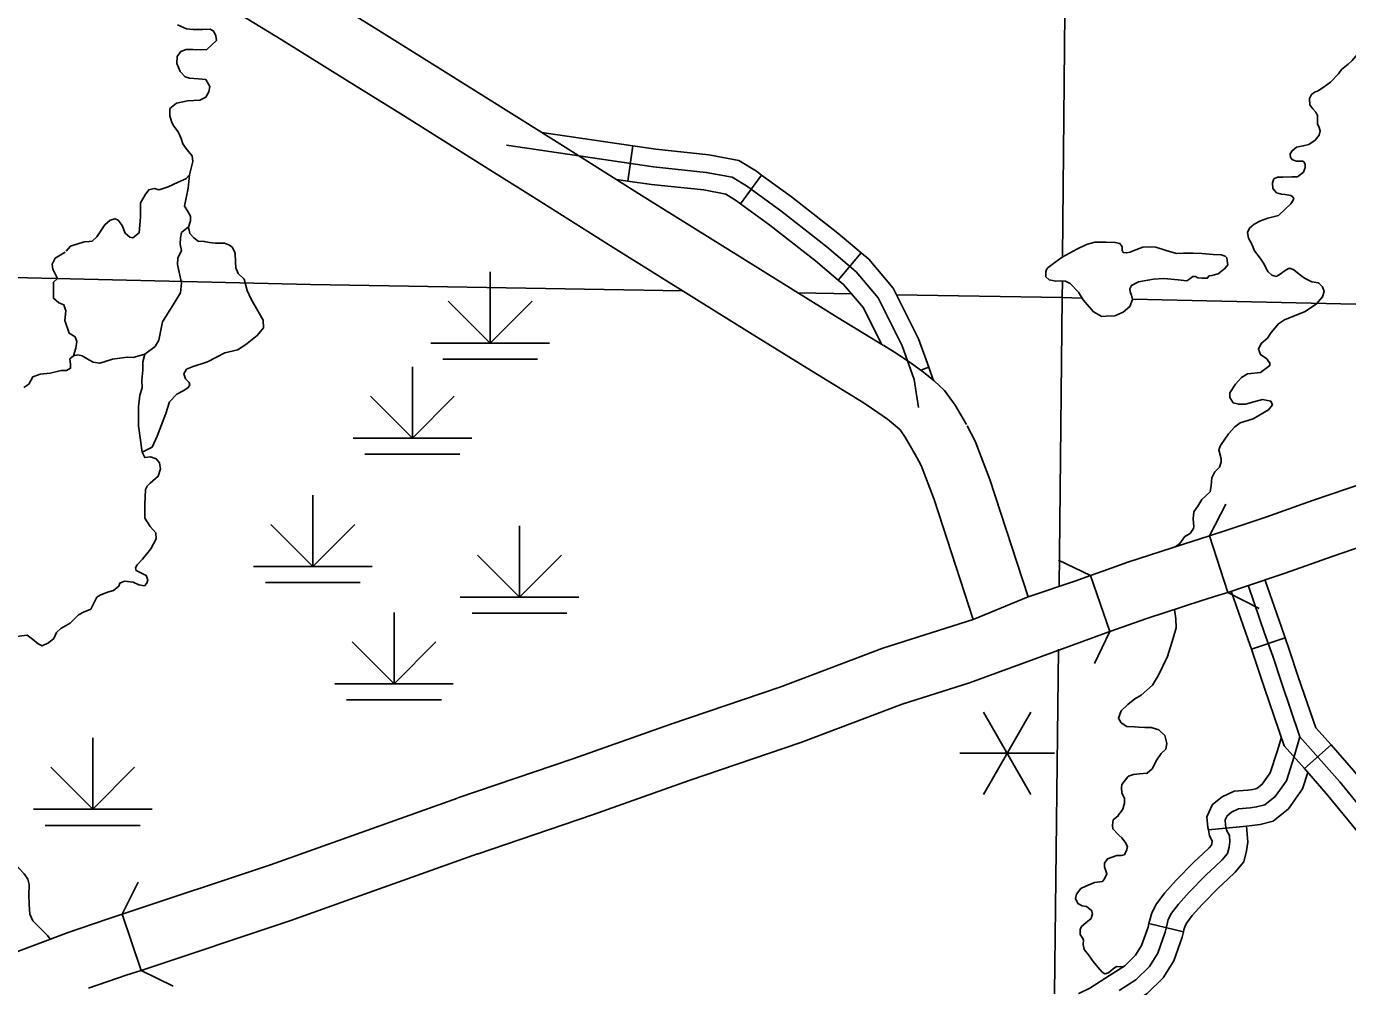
# Model space of a CAD drawing. Extents: x 8749 to 11879, y 13275 to 15339.
# Drawn here: x 10444.5 to 10555.9, y 13804.4 to 13885.3 of the extents above; entities that cross this region are included whole.
import ezdxf

# ---------------------------------------------------------------- set-up
doc = ezdxf.new("R2010")
doc.units = 0
for name, color, linetype in [('Level 10', 7, 'Continuous'), ('Level 15', 7, 'Continuous'), ('Level 32', 7, 'Continuous'), ('Level 35', 7, 'Continuous'), ('Level 37', 7, 'Continuous'), ('Level 44', 7, 'Continuous'), ('Level 48', 7, 'Continuous'), ('Level 5', 7, 'Continuous')]:
    doc.layers.add(name, color=color, linetype=linetype)

msp = doc.modelspace()

# ---------------------------------------------------------------- linework, layer by layer
at = {"layer": 'Level 10'}
msp.add_line((10524.31, 13835.34), (10528.95, 13837.24), dxfattribs=at)
for points in [[(10478.71, 13882.19), (10474.22, 13885), (10468.59, 13888.5), (10464.03, 13891.29), (10460.55, 13893.52), (10458.49, 13894.78)], [(10455.89, 13890.51), (10457.91, 13889.28), (10461.38, 13887.06), (10465.97, 13884.25), (10471.57, 13880.76), (10476.06, 13877.96)], [(10503.42, 13866.69), (10496.64, 13870.92), (10489.69, 13875.31), (10486.29, 13877.44), (10478.71, 13882.19)], [(10476.06, 13877.96), (10483.64, 13873.2), (10487.03, 13871.08), (10493.98, 13866.69), (10500.77, 13862.45)], [(10484.97, 13875.32), (10497.37, 13873.49), (10501.81, 13873.03), (10504.01, 13872.62), (10505.2, 13871.89), (10508.09, 13869.78), (10511.98, 13866.75), (10514.45, 13864.65), (10516.32, 13862.45), (10518.34, 13858.41), (10519.35, 13855.57), (10519.72, 13853.22)], [(10516.77, 13858.44), (10512.95, 13860.78), (10508.11, 13863.78), (10503.41, 13866.7)], [(10500.77, 13862.45), (10505.47, 13859.53), (10510.32, 13856.52), (10514.16, 13854.17)], [(10523.76, 13851.78), (10522.79, 13853.42), (10521.91, 13854.66), (10521.03, 13855.46), (10520.14, 13856.2), (10519.13, 13856.91), (10517.92, 13857.73), (10516.78, 13858.43)], [(10514.16, 13854.17), (10515.22, 13853.52), (10516.29, 13852.8), (10517.1, 13852.23), (10517.75, 13851.69), (10518.15, 13851.32), (10518.59, 13850.7), (10519.44, 13849.25)], [(10528.95, 13837.24), (10525.73, 13847.13), (10524.49, 13850.38), (10523.82, 13851.67)], [(10519.38, 13849.36), (10519.92, 13848.33), (10521.02, 13845.46), (10524.31, 13835.34)]]:
    msp.add_lwpolyline(points, dxfattribs=at)
at = {"layer": 'Level 15'}
for points in [[(10557.39, 13846.9), (10552.93, 13845.38), (10548.99, 13843.97), (10545.62, 13842.84), (10544.25, 13842.39), (10545.78, 13837.63)], [(10534.21, 13839.05), (10535.26, 13839.42), (10537.37, 13840.16), (10542.05, 13841.68)], [(10542.06, 13841.68), (10543.53, 13842.16), (10544.25, 13842.39)], [(10545.78, 13837.63), (10547.19, 13838.09), (10550.63, 13839.25), (10554.58, 13840.66), (10559, 13842.17)], [(10535.85, 13834.32), (10534.21, 13839.05), (10532.88, 13838.58), (10528.95, 13837.24)], [(10528.95, 13837.24), (10524.31, 13835.34), (10516.69, 13832.91), (10508.1, 13829.67), (10498.74, 13826.5), (10490.58, 13823.6), (10480.88, 13820.3)], [(10543.59, 13836.93), (10545.04, 13837.39), (10545.78, 13837.63)], [(10536.49, 13834.55), (10535.85, 13834.32), (10538.97, 13835.42), (10543.6, 13836.93)], [(10524.02, 13830), (10535.85, 13834.32)], [(10482.49, 13815.57), (10492.22, 13818.87), (10500.38, 13821.78), (10509.78, 13824.96), (10518.33, 13828.19), (10524.02, 13830)], [(10480.85, 13820.29), (10465.08, 13814.65), (10452.58, 13810.5), (10454.17, 13805.76)], [(10454.17, 13805.76), (10466.71, 13809.93), (10482.53, 13815.58)], [(10448.03, 13808.95), (10451.32, 13810.08), (10452.58, 13810.5)], [(10442.56, 13806.89), (10448.03, 13808.95)], [(10449.72, 13804.25), (10452.92, 13805.35), (10454.17, 13805.76)]]:
    msp.add_lwpolyline(points, dxfattribs=at)
at = {"layer": 'Level 32'}
for p, q in [((10495.19, 13872.3), (10495.63, 13875.26)), ((10504.71, 13870.39), (10506.48, 13872.81)), ((10512.94, 13863.96), (10514.88, 13866.25)), ((10519.91, 13856.37), (10520.57, 13856.6)), ((10550.61, 13833.8), (10547.78, 13832.83)), ((10554.49, 13824.76), (10552.24, 13822.77)), ((10547.36, 13817.92), (10544.15, 13817.61)), ((10542.05, 13809), (10539.13, 13809.7))]:
    msp.add_line(p, q, dxfattribs=at)
for points in [[(10487.96, 13876.4), (10495.63, 13875.26)], [(10495.63, 13875.26), (10497.56, 13874.98), (10502.03, 13874.52), (10504.56, 13874.04), (10506.04, 13873.13), (10506.48, 13872.81)], [(10506.48, 13872.81), (10508.99, 13870.98), (10512.92, 13867.92), (10514.88, 13866.25)], [(10494.24, 13872.44), (10495.19, 13872.3)], [(10495.19, 13872.3), (10497.19, 13872), (10501.6, 13871.55), (10503.46, 13871.2), (10504.36, 13870.64), (10504.71, 13870.39)], [(10504.71, 13870.39), (10507.18, 13868.58), (10511.03, 13865.59), (10512.94, 13863.96)], [(10514.88, 13866.25), (10515.51, 13865.71), (10517.58, 13863.28), (10519.72, 13859), (10520.57, 13856.6)], [(10512.94, 13863.96), (10513.38, 13863.58), (10515.06, 13861.61), (10516.6, 13858.54)], [(10520.57, 13856.6), (10520.95, 13855.54)], [(10550.61, 13833.8), (10550.31, 13834.7), (10548.94, 13838.64)], [(10547.78, 13832.83), (10547.47, 13833.71), (10546.1, 13837.65)], [(10552.24, 13822.77), (10550.55, 13824.68), (10548.89, 13829.55), (10548.15, 13831.75), (10547.78, 13832.83)], [(10554.49, 13824.76), (10553.2, 13826.22), (10551.73, 13830.51), (10550.99, 13832.72), (10550.61, 13833.8)], [(10544.15, 13817.61), (10544.11, 13817.8), (10544.02, 13818.7), (10544.5, 13819.73), (10545.3, 13820.39), (10546.32, 13820.86), (10547.48, 13820.94), (10547.9, 13821.01), (10548.24, 13821.1), (10548.69, 13821.45), (10549.37, 13822.41), (10549.94, 13824.22), (10550.3, 13825.42)], [(10561.22, 13816.44), (10559.72, 13818.53), (10556.38, 13822.62), (10554.49, 13824.76)], [(10558.79, 13814.69), (10557.34, 13816.7), (10554.09, 13820.68), (10552.24, 13822.77)], [(10547.36, 13817.92), (10547.84, 13817.96), (10548.52, 13818.07), (10549.6, 13818.35), (10550.89, 13819.37), (10552.09, 13821.07), (10552.52, 13822.45)], [(10539.13, 13809.7), (10539.18, 13809.92), (10539.37, 13810.6), (10539.78, 13811.38), (10540.47, 13812.29), (10541.44, 13813.37), (10542.91, 13814.89), (10543.71, 13815.61), (10544.21, 13816.09), (10544.4, 13816.32), (10544.43, 13816.45), (10544.46, 13816.65), (10544.46, 13816.69), (10544.23, 13817.1), (10544.15, 13817.61)], [(10542.05, 13809), (10542.09, 13809.18), (10542.18, 13809.5), (10542.32, 13809.77), (10542.78, 13810.38), (10543.63, 13811.32), (10545, 13812.73), (10545.76, 13813.42), (10546.41, 13814.04), (10547.13, 13814.92), (10547.37, 13815.84), (10547.48, 13816.56), (10547.36, 13817.92)], [(10533.2, 13803.82), (10533.22, 13803.82), (10534.15, 13804.27), (10535.81, 13805.32), (10537.1, 13806.15), (10538, 13807.04), (10538.52, 13807.87), (10539.06, 13809.4), (10539.13, 13809.7)], [(10533.55, 13800.84), (10534.07, 13800.9), (10535.61, 13801.64), (10537.43, 13802.79), (10538.98, 13803.8), (10540.35, 13805.14), (10541.24, 13806.55), (10541.94, 13808.55), (10542.05, 13809)]]:
    msp.add_lwpolyline(points, dxfattribs=at)
at = {"layer": 'Level 35'}
for points in [[(10459.97, 13880.28), (10459.62, 13880.86), (10459.02, 13880.93), (10458.25, 13880.98), (10457.87, 13881.08), (10457.45, 13881.53), (10457.17, 13882.21), (10457.2, 13882.81), (10457.52, 13883.23), (10457.97, 13883.4), (10458.55, 13883.4), (10459.27, 13883.38), (10459.72, 13883.4), (10460.52, 13884.15), (10460.47, 13884.55), (10460.3, 13884.9), (10460.02, 13885.1), (10459.35, 13885.08), (10458.57, 13885.08), (10458, 13885.15), (10457.25, 13885.48)], [(10553.36, 13877.11), (10553.34, 13877.82), (10553.21, 13878.1), (10552.96, 13878.4), (10552.71, 13878.73), (10552.66, 13879.26), (10552.83, 13879.59), (10553.14, 13879.82), (10553.34, 13879.89), (10553.82, 13880.2), (10554.45, 13880.63), (10555.11, 13881.34), (10555.36, 13881.72), (10555.92, 13882.17), (10556.27, 13882.48), (10556.71, 13883.01), (10557.19, 13883.42), (10557.57, 13883.54)], [(10456.75, 13877.24), (10456.6, 13877.81), (10456.6, 13878.41), (10457.15, 13878.88), (10458.07, 13879.06), (10459.12, 13879.11), (10459.62, 13879.38), (10459.87, 13879.83), (10459.97, 13880.28)], [(10447.84, 13866.4), (10448.21, 13866.82), (10449.36, 13867.17), (10449.79, 13867.2), (10450.04, 13867.25), (10450.44, 13867.6), (10451.11, 13868.62), (10451.56, 13869), (10451.98, 13869.12), (10452.23, 13869.02), (10452.56, 13868.55), (10452.83, 13867.9), (10453.21, 13867.57), (10453.46, 13867.52), (10454.01, 13867.95), (10454.13, 13869.27), (10454.13, 13870.47), (10454.51, 13871.15), (10454.81, 13871.57), (10455.28, 13871.69), (10455.7, 13871.57), (10456.45, 13871.82), (10457.3, 13872.22), (10457.93, 13872.49), (10458.25, 13872.82), (10458.43, 13873.49), (10458.53, 13873.94), (10458.48, 13874.42), (10458.03, 13874.97), (10457.7, 13875.44), (10457.55, 13875.89), (10457.3, 13876.44), (10456.93, 13876.92), (10456.75, 13877.24)], [(10549.16, 13869.17), (10550.07, 13869.41), (10550.63, 13869.94), (10551.09, 13870.38), (10551.31, 13870.68), (10551.34, 13870.88), (10551.11, 13871.08), (10550.63, 13871.16), (10550.3, 13871.19), (10549.9, 13871.31), (10549.59, 13871.67), (10549.54, 13872.15), (10549.67, 13872.48), (10549.97, 13872.63), (10550.43, 13872.63), (10551.19, 13872.66), (10551.67, 13872.66), (10552.17, 13873.06), (10552.3, 13873.44), (10552.3, 13873.72), (10552.2, 13873.92), (10552.1, 13873.97), (10551.59, 13873.97), (10551.24, 13874.1), (10551.06, 13874.28), (10551.04, 13874.61), (10551.21, 13874.86), (10551.59, 13875.16), (10552.15, 13875.27), (10552.63, 13875.39), (10553.16, 13875.75), (10553.49, 13876.18), (10553.57, 13876.53), (10553.47, 13876.89), (10553.36, 13877.11)], [(10462.86, 13864.04), (10462.36, 13864.51), (10462.16, 13864.98), (10462.14, 13865.51), (10462.09, 13866.18), (10462.04, 13866.36), (10461.84, 13866.73), (10461.61, 13866.91), (10461.19, 13867.06), (10460.76, 13867.06), (10460.44, 13867.06), (10459.94, 13867.13), (10459.49, 13867.21), (10458.99, 13867.23), (10458.62, 13867.51), (10458.29, 13867.88), (10458.17, 13868.41), (10458.34, 13868.96), (10458.34, 13869.33), (10458.09, 13869.78), (10457.84, 13870.18), (10458.14, 13871.7), (10458.25, 13872.82)], [(10454.25, 13849.45), (10453.95, 13851.68), (10453.95, 13853.28), (10454.05, 13854.26), (10454.25, 13854.88), (10454.22, 13855.53), (10454.32, 13856.35), (10454.32, 13857.05), (10454.47, 13857.7), (10455.35, 13858.35), (10455.67, 13858.9), (10455.97, 13860.43), (10456.87, 13861.88), (10457.49, 13862.88), (10457.57, 13863.73), (10457.24, 13865.28), (10457.27, 13865.79), (10457.57, 13866.44), (10457.47, 13866.99), (10457.49, 13867.51), (10457.57, 13867.96), (10458.02, 13868.34), (10458.17, 13868.41)], [(10552.31, 13861.3), (10553.26, 13861.95), (10553.77, 13862.54), (10553.92, 13862.99), (10553.77, 13863.4), (10553.47, 13863.7), (10553.41, 13863.73), (10553.06, 13863.78), (10552.86, 13863.8), (10552.25, 13864.11), (10551.79, 13864.44), (10551.36, 13864.82), (10551.11, 13864.94), (10550.91, 13864.92), (10550.61, 13864.77), (10550.12, 13864.39), (10549.85, 13864.26), (10549.49, 13864.36), (10549.19, 13864.64), (10549.06, 13864.87), (10548.86, 13865.3), (10548.5, 13865.8), (10548.05, 13866.41), (10547.8, 13866.97), (10547.52, 13867.48), (10547.44, 13867.98), (10547.62, 13868.34), (10548.02, 13868.67), (10548.53, 13868.95), (10549.16, 13869.17)], [(10446.77, 13863.77), (10447.12, 13864.08), (10446.99, 13864.38), (10446.72, 13864.88), (10446.67, 13865.31), (10446.92, 13865.8), (10447.77, 13866.3)], [(10541.45, 13866.21), (10540.58, 13866.45), (10539.72, 13866.74), (10539.3, 13866.77), (10538.62, 13866.73), (10537.81, 13866.41), (10537.55, 13866.3), (10537.24, 13866.24), (10536.97, 13866.29), (10536.88, 13866.45), (10536.87, 13866.77), (10536.69, 13867.05), (10536.29, 13867.13), (10535.54, 13867.16), (10534.58, 13867.15), (10533.88, 13866.96), (10533.06, 13866.56), (10531.81, 13865.88), (10531.19, 13865.45), (10530.63, 13865.01), (10530.49, 13864.84), (10530.44, 13864.64), (10530.44, 13864.23), (10530.73, 13863.97), (10531.28, 13863.87), (10531.71, 13863.9), (10532.1, 13863.85), (10532.5, 13863.66), (10533.19, 13862.93), (10533.58, 13862.28), (10534.47, 13861.28), (10535.16, 13860.89), (10535.52, 13860.91), (10536.25, 13860.95), (10536.97, 13861.26), (10537.52, 13861.73), (10537.74, 13862.31), (10537.68, 13862.68), (10537.55, 13862.97), (10537.52, 13863.23), (10537.66, 13863.5), (10538.25, 13863.8), (10539.52, 13864.02), (10540.39, 13864.09), (10541.59, 13863.99)], [(10541.59, 13863.99), (10542.33, 13863.89), (10542.58, 13864.07), (10542.83, 13864.25), (10543.07, 13864.27), (10543.27, 13864.15), (10543.59, 13864.11), (10544.05, 13864.11), (10544.21, 13864.3), (10544.44, 13864.35), (10544.98, 13864.47), (10545.25, 13864.72), (10545.54, 13864.93), (10545.79, 13865.23), (10545.73, 13865.6), (10545.7, 13865.82), (10545.57, 13865.97), (10545.24, 13866.08), (10544.54, 13866.12), (10543.6, 13866.2), (10542.87, 13866.22), (10542.06, 13866.22), (10541.45, 13866.21)], [(10454.25, 13849.45), (10455.1, 13849.87), (10455.52, 13850.8), (10456.25, 13852.72), (10456.55, 13853.7), (10457.17, 13854.34), (10457.77, 13854.64), (10458.15, 13854.89), (10458.27, 13855.12), (10458.22, 13855.32), (10457.9, 13855.64), (10457.77, 13856.04), (10458, 13856.44), (10458.57, 13856.67), (10459.77, 13857.07), (10461.22, 13857.82), (10462.32, 13858.07), (10463.11, 13858.62), (10463.96, 13859.29), (10464.49, 13859.94), (10464.46, 13860.57), (10463.46, 13862.34), (10463.11, 13863.07), (10462.86, 13864.04)], [(10446.77, 13863.77), (10446.79, 13862.43), (10447.24, 13862.03), (10447.64, 13861.88), (10447.81, 13861.36), (10447.74, 13860.56), (10448.11, 13859.48), (10448.61, 13859.16), (10448.76, 13858.78), (10448.66, 13858.21), (10448.46, 13857.57)], [(10547.45, 13856.06), (10548.53, 13856.15), (10549.32, 13856.74), (10549.34, 13856.96), (10549.07, 13857.32), (10548.53, 13857.67), (10548.36, 13858.13), (10548.61, 13858.61), (10549.12, 13859.07), (10549.45, 13859.55), (10550.05, 13860.28), (10550.56, 13860.59), (10552.31, 13861.3)], [(10444.29, 13854.89), (10444.71, 13855.19), (10445.04, 13855.79), (10445.66, 13856.02), (10446.49, 13856.12), (10447.44, 13856.32), (10447.88, 13856.34), (10448.23, 13856.52), (10448.21, 13856.84), (10448.16, 13857.32), (10448.46, 13857.57), (10448.83, 13857.64), (10449.21, 13857.57), (10449.83, 13857.19), (10450.13, 13857.04), (10450.68, 13856.94), (10451.75, 13857.29)], [(10451.75, 13857.29), (10452.98, 13857.47), (10453.5, 13857.42), (10454.47, 13857.7)], [(10542.16, 13842.35), (10542.61, 13842.59), (10542.89, 13843), (10542.92, 13843.18), (10542.86, 13843.83), (10542.92, 13844.42), (10543.27, 13844.9), (10543.6, 13845.46), (10544.31, 13846.11), (10544.38, 13846.65), (10544.43, 13847.28), (10544.69, 13847.79), (10545.09, 13848.17), (10545.24, 13848.6), (10545.22, 13848.88), (10545.04, 13849.64), (10545.17, 13850.02), (10545.85, 13850.98), (10546.38, 13851.59), (10546.84, 13851.92), (10547.93, 13852.27), (10549.22, 13853.03), (10549.55, 13853.44), (10549.42, 13853.74), (10548.71, 13853.89), (10547.98, 13853.69), (10547.27, 13853.49), (10546.71, 13853.49), (10546.23, 13853.61), (10545.95, 13854.07), (10545.95, 13854.45), (10546.43, 13855.18), (10546.94, 13855.73), (10547.45, 13856.06)], [(10454.25, 13849.45), (10454.47, 13848.99), (10454.95, 13849.04), (10455.45, 13848.89), (10455.72, 13848.54), (10455.8, 13848.04), (10455.62, 13847.42), (10454.92, 13846.84), (10454.67, 13846.59), (10454.55, 13846.29)], [(10454.55, 13846.29), (10454.48, 13845.04), (10454.48, 13843.89), (10454.93, 13843.19), (10455.4, 13842.66), (10455.45, 13842.14), (10455, 13841.31), (10454.3, 13840.44), (10453.83, 13839.94), (10453.7, 13839.69), (10453.75, 13839.46), (10454.2, 13839.24), (10454.6, 13839.06), (10454.73, 13838.69), (10454.65, 13838.39), (10454.45, 13838.19), (10453.98, 13838.26), (10453.5, 13838.49), (10452.78, 13838.56), (10452.38, 13838.41), (10452.28, 13838.14), (10451.85, 13837.79), (10451.33, 13837.64), (10450.71, 13837.39), (10450.43, 13837.22), (10450.28, 13836.89), (10449.93, 13836.22), (10449.31, 13835.97), (10448.88, 13835.72), (10448.18, 13835.04)], [(10541.32, 13841.44), (10541.75, 13841.75), (10542.16, 13842.35)], [(10551.87, 13825.45), (10550.31, 13830.03), (10549.57, 13832.24), (10548.89, 13834.2), (10547.52, 13838.14)], [(10539.93, 13830.64), (10540.71, 13832.22), (10541.17, 13833.77), (10541.42, 13834.63), (10541.4, 13835.39), (10541.28, 13836.17)], [(10448.18, 13835.04), (10447.39, 13834.57), (10447.04, 13834.24), (10446.81, 13833.74), (10446.36, 13833.37), (10445.84, 13833.12), (10445.49, 13833.29), (10445.01, 13833.69), (10444.56, 13834.02), (10443.67, 13833.92), (10442.94, 13833.37), (10442.17, 13833.17), (10441.49, 13832.84), (10440.4, 13832.17), (10440.15, 13831.8)], [(10536.59, 13817.16), (10536.08, 13817.69), (10536.06, 13818), (10536.13, 13818.45), (10536.54, 13818.78), (10536.56, 13818.86), (10536.92, 13819.29), (10537.07, 13819.82), (10537.07, 13820.25), (10536.84, 13820.73), (10536.82, 13821.14), (10536.84, 13821.44), (10537.37, 13822.08), (10537.42, 13822.13), (10537.83, 13822.28), (10538.33, 13822.33), (10538.99, 13822.38), (10539.42, 13822.76), (10539.8, 13823.5), (10540.16, 13824.03), (10540.56, 13824.41), (10540.64, 13824.89), (10540.49, 13825.55), (10539.98, 13826.03), (10539.32, 13826.23), (10538.79, 13826.23), (10538.26, 13826.26), (10537.93, 13826.28), (10537.27, 13826.31), (10536.79, 13826.64), (10536.56, 13827.02), (10536.79, 13827.63), (10537.37, 13828.16), (10537.95, 13828.64), (10538.49, 13828.97), (10539.45, 13829.8), (10539.93, 13830.64)], [(10545.92, 13817.13), (10545.67, 13817.59), (10545.6, 13818.01), (10545.56, 13818.44), (10545.72, 13818.79), (10546.11, 13819.11), (10546.7, 13819.38), (10547.66, 13819.45), (10548.21, 13819.54), (10548.92, 13819.72), (10549.79, 13820.41), (10550.73, 13821.74), (10551.37, 13823.78), (10551.87, 13825.45)], [(10558.53, 13817.62), (10555.23, 13821.65), (10551.87, 13825.45)], [(10533.58, 13807.94), (10533.61, 13808.34), (10533.5, 13808.54), (10533.35, 13808.77), (10533.33, 13809.2), (10533.45, 13809.45), (10533.83, 13809.76), (10534.26, 13810.14), (10534.37, 13810.52), (10534.29, 13810.82), (10533.86, 13811.15), (10533.5, 13811.2), (10533.15, 13811.41), (10532.95, 13811.81), (10533.02, 13812.17), (10533.4, 13812.67), (10533.83, 13812.87), (10534.54, 13813.18), (10535.23, 13813.26), (10535.4, 13813.48), (10535.58, 13813.89), (10535.38, 13814.5), (10535.38, 13814.8), (10535.63, 13815.16), (10536.42, 13815.43), (10536.8, 13815.43), (10537.07, 13815.51), (10537.28, 13815.94), (10537.33, 13816.19), (10537.12, 13816.57), (10536.85, 13816.93), (10536.59, 13817.16)], [(10538.04, 13804.97), (10539.17, 13806.09), (10539.88, 13807.21), (10540.5, 13808.97), (10540.64, 13809.55), (10540.77, 13810.05), (10541.05, 13810.58), (10541.62, 13811.33), (10542.54, 13812.34), (10543.96, 13813.81), (10544.73, 13814.52), (10545.31, 13815.07), (10545.76, 13815.62), (10545.9, 13816.15), (10545.97, 13816.6), (10545.92, 13817.13)], [(10446.51, 13808.38), (10446.27, 13808.71), (10445.57, 13809.41), (10445.05, 13809.94), (10444.8, 13810.49), (10444.72, 13811.34), (10444.7, 13812.14), (10444.72, 13812.99), (10444.62, 13813.44), (10444.3, 13813.89), (10443.83, 13814.39), (10442.8, 13815.13)], [(10536.96, 13806.06), (10536.41, 13806.09), (10536.13, 13805.89), (10535.73, 13805.54), (10535.42, 13805.46), (10535.2, 13805.61), (10534.84, 13806.04), (10534.44, 13806.52), (10534.03, 13807.06), (10533.68, 13807.51), (10533.58, 13807.94)], [(10536.62, 13804.06), (10538.04, 13804.97)]]:
    msp.add_lwpolyline(points, dxfattribs=at)
at = {"layer": 'Level 37'}
for points in [[(10544.25, 13842.39), (10545.63, 13845.06)], [(10531.51, 13840.35), (10534.21, 13839.05)], [(10548.44, 13836.26), (10545.78, 13837.63)], [(10535.85, 13834.32), (10534.55, 13831.62)], [(10452.58, 13810.5), (10453.92, 13813.19)], [(10456.86, 13804.43), (10454.17, 13805.76)]]:
    msp.add_lwpolyline(points, dxfattribs=at)
at = {"layer": 'Level 44'}
for p, q in [((10483.6, 13864.65), (10483.6, 13858.65)), ((10483.6, 13858.65), (10480.07, 13862.18)), ((10483.6, 13858.65), (10487.14, 13862.18)), ((10478.6, 13858.65), (10488.6, 13858.65)), ((10479.6, 13857.28), (10487.6, 13857.28)), ((10477.04, 13856.64), (10477.04, 13850.64)), ((10477.04, 13850.64), (10473.5, 13854.17)), ((10477.04, 13850.64), (10480.57, 13854.17)), ((10472.04, 13850.64), (10482.04, 13850.64)), ((10473.04, 13849.27), (10481.04, 13849.27)), ((10468.65, 13845.81), (10468.65, 13839.81)), ((10468.65, 13839.81), (10465.11, 13843.35)), ((10468.65, 13839.81), (10472.18, 13843.35)), ((10486.07, 13843.23), (10486.07, 13837.23)), ((10486.07, 13837.23), (10482.54, 13840.76)), ((10486.07, 13837.23), (10489.61, 13840.76)), ((10463.65, 13839.81), (10473.65, 13839.81)), ((10464.65, 13838.45), (10472.65, 13838.45)), ((10481.07, 13837.23), (10491.07, 13837.23)), ((10475.49, 13835.93), (10475.49, 13829.93)), ((10482.07, 13835.86), (10490.07, 13835.86)), ((10475.49, 13829.93), (10471.95, 13833.47)), ((10475.49, 13829.93), (10479.02, 13833.47)), ((10470.49, 13829.93), (10480.49, 13829.93)), ((10471.49, 13828.57), (10479.49, 13828.57)), ((10450.09, 13825.35), (10450.09, 13819.35)), ((10450.09, 13819.35), (10446.55, 13822.88)), ((10450.09, 13819.35), (10453.62, 13822.88)), ((10445.09, 13819.35), (10455.09, 13819.35)), ((10446.09, 13817.98), (10454.09, 13817.98))]:
    msp.add_line(p, q, dxfattribs=at)
at = {"layer": 'Level 48'}
for p, q in [((10529.18, 13827.53), (10525.18, 13820.6)), ((10525.18, 13827.53), (10529.18, 13820.6)), ((10523.18, 13824.07), (10531.18, 13824.07))]:
    msp.add_line(p, q, dxfattribs=at)
at = {"layer": 'Level 5'}
for points in [[(10532.84, 13968.85), (10531.86, 13865.91)], [(10426.69, 13864.57), (10468.46, 13863.59), (10499.82, 13863.04)], [(10509.57, 13862.87), (10514.06, 13862.79)], [(10531.85, 13863.89), (10531.83, 13862.48)], [(10517.86, 13862.72), (10531.83, 13862.48)], [(10531.83, 13862.48), (10531.56, 13838.13)], [(10531.83, 13862.48), (10533.44, 13862.44)], [(10537.74, 13862.35), (10598, 13860.99)], [(10531.5, 13832.83), (10531.17, 13803.77)]]:
    msp.add_lwpolyline(points, dxfattribs=at)

doc.saveas('drawing.dxf')
